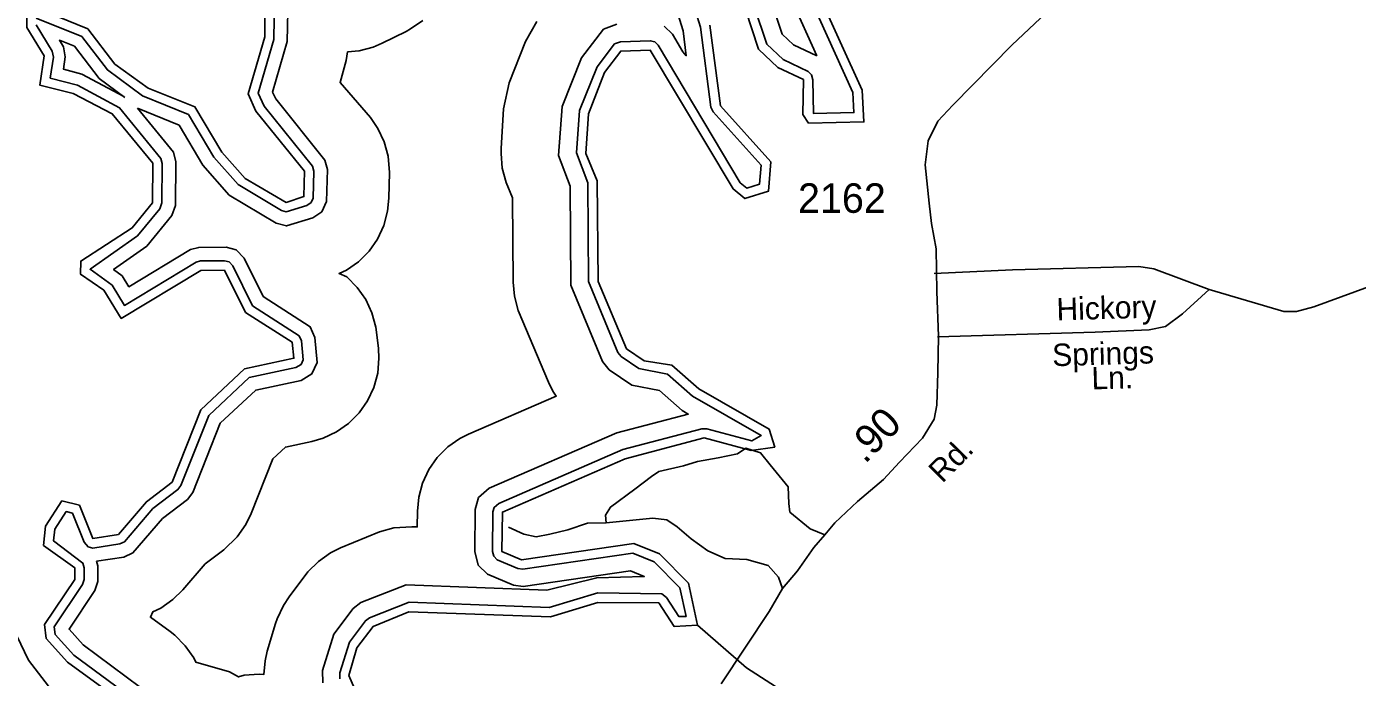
# Model space of a CAD drawing. Extents: x 1473865 to 1648260, y 639067 to 773536.
# Drawn here: x 1611156 to 1616794, y 679357 to 682113 of the extents above; entities that cross this region are included whole.
import ezdxf

# ---------------------------------------------------------------- set-up
doc = ezdxf.new("R2010")
doc.units = 0
for name, color, linetype in [('Exist Hydrographic Buffer Line', 7, 'Continuous'), ('Exist Hydrographic Lake Shore', 7, 'Continuous'), ('Exist Hydrographic Misc Water Feature', 7, 'Continuous'), ('Exist Road Non-System Type 51', 7, 'Continuous'), ('Exist Road Non-System Type 51 Label', 7, 'Continuous'), ('Exist Road Secondary Mileage Hundredths English Label', 7, 'Continuous'), ('Exist Road Secondary Type 51 Attributed', 7, 'Continuous'), ('Exist Road Secondary Type 51 Label', 7, 'Continuous'), ('Exist Road Secondary Type 51 Number Label', 7, 'Continuous')]:
    doc.layers.add(name, color=color, linetype=linetype)

msp = doc.modelspace()

# ---------------------------------------------------------------- linework, layer by layer
at = {"layer": 'Exist Hydrographic Buffer Line'}
for points in [[(1613898.6, 682473.3), (1614010.8, 682111.5), (1614055.4, 681772.6), (1614064.4, 681752.1), (1614267.7, 681526.5), (1614261.2, 681446.2), (1614207.6, 681429.6), (1614179.6, 681452.2), (1613832.4, 682034.1), (1613818, 682048.2), (1613798, 682053.6), (1613671.7, 682049.6), (1613647.2, 682040.2), (1613573, 681943), (1613498.8, 681757.8), (1613486.2, 681578.4), (1613534, 681452.1), (1613537, 681033.1), (1613661.2, 680733), (1613675.3, 680715.7), (1613749.3, 680664.9), (1613871.2, 680641.5), (1613977.7, 680548.3), (1614268.6, 680381.2), (1614228.3, 680358.6), (1614037.3, 680409.8), (1614016.7, 680409.8), (1613681.8, 680321.4), (1613156.1, 680093.6), (1613137.4, 680076.9), (1613131.9, 680057.4), (1613130, 679890)], [(1614794.9, 682463.8), (1614593, 682509.9), (1614539.3, 682506), (1614459.1, 682449.7), (1614429.1, 682409.4), (1614395.6, 682271.6), (1614398.1, 682223.5), (1614504.3, 681988.9)], [(1613822.4, 682465.7), (1613937.2, 682095.4), (1613951, 681990.1), (1613936.2, 682006.5), (1613891.9, 682080.8), (1613856.6, 682115.6)], [(1611626.6, 681767.3), (1611802.2, 681695.7), (1611903.1, 681526.5), (1612015, 681399.5), (1612213.1, 681280.9), (1612256.9, 681269), (1612368.5, 681303.1), (1612406.9, 681329.1), (1612427.4, 681373.1), (1612430.5, 681507.6), (1612419.9, 681548), (1612211.5, 681806.8), (1612198.4, 681835.5), (1612260.5, 682049.8), (1612264.5, 682243.4), (1612253, 682286.5), (1612215.4, 682324.3), (1612178.8, 682331.8), (1612221.6, 682370.8), (1612263.9, 682358.8), (1612298.5, 682316.2), (1612333.5, 682291.6), (1612490.2, 682268.2)], [(1611197.4, 682149.1), (1611389.9, 682071.5), (1611498.3, 681930.1), (1611647.7, 681820.6), (1611841.6, 681741.5), (1611949.6, 681560.4), (1612052.1, 681444.1), (1612235.7, 681334.1), (1612255.9, 681328.7), (1612343.5, 681355.4), (1612361.6, 681367.7), (1612370.4, 681386.4), (1612373, 681500.9), (1612367.6, 681521.7), (1612162.3, 681776.5), (1612137.5, 681831.1), (1612203.3, 682058.5), (1612207, 682236.5)], [(1614472.3, 682241.6), (1614656.5, 681834.8), (1614660.9, 681748.9), (1614490.3, 681745.2), (1614487, 681888.3), (1614481.7, 681908.9), (1614467, 681923.5), (1614361.9, 681973.8), (1614291.8, 682039.7), (1614239, 682198.7)], [(1614504.3, 681988.9), (1614404.8, 682036.5), (1614357.1, 682081.4), (1614308.7, 682227.1)], [(1612217.7, 679604.9), (1612210.9, 679584.5), (1612176, 679467.1), (1612166.4, 679426.8), (1612161.3, 679369.1), (1612140.9, 679370.9), (1612078.5, 679365.4), (1612054.1, 679358.9), (1612016.1, 679379.5), (1611873.4, 679420.4), (1611864.7, 679439.2), (1611828.7, 679490.6), (1611784.3, 679534.9), (1611764.5, 679550.4), (1611680.9, 679611.3), (1611691.5, 679634.4), (1611725, 679650), (1611776.3, 679686), (1611818.3, 679727.4), (1611912.5, 679837.3), (1611991.2, 679897.4), (1612048.7, 679952.2), (1612084.7, 680003.6), (1612107.7, 680051.2), (1612198.8, 680281.8), (1612252.9, 680332.2), (1612364.7, 680356.3), (1612412.1, 680369.9), (1612469, 680396.4), (1612520.4, 680432.4), (1612564.7, 680476.8), (1612600.7, 680528.2), (1612627.2, 680585.1), (1612643.5, 680645.7), (1612649, 680708.2), (1612646.6, 680749.6), (1612638.6, 680818.7), (1612635.5, 680839.8), (1612619.2, 680900.4), (1612592.7, 680957.3), (1612556.8, 681008.6), (1612512.4, 681053), (1612479.9, 681067.6), (1612511, 681081.6), (1612562.4, 681117.6), (1612606.8, 681162), (1612642.8, 681213.3), (1612669.2, 681270.2), (1612685.5, 681330.9), (1612691, 681386.7), (1612693, 681495), (1612687.5, 681564.2), (1612671.3, 681624.8), (1612644.7, 681681.7), (1612613, 681728), (1612484, 681877), (1612510.7, 681969.3), (1612516.3, 682006), (1612564.5, 682010.3), (1612625.1, 682026.5), (1612662.9, 682042.8), (1612763.9, 682093.1), (1612783, 682103.5), (1612834.4, 682139.5)], [(1613317.1, 682135.2), (1613269.9, 682050.5), (1613200.9, 681874.7), (1613176.6, 681764.7), (1613166.6, 681597.5), (1613166, 681576.1), (1613171.5, 681513.5), (1613187.7, 681452.9), (1613214.5, 681387.4), (1613217, 681030.9), (1613222.5, 680970.9), (1613238.8, 680910.3), (1613366.6, 680607.8), (1613386.2, 680568.6), (1613400.3, 680548.5), (1613028.6, 680387.1), (1612992, 680368.7), (1612940.6, 680332.6), (1612896.2, 680288.3), (1612860.2, 680236.9), (1612833.7, 680180), (1612817.5, 680119.4), (1612811.9, 680061.2), (1612811.2, 679993.9), (1612788.3, 679994.7), (1612712.5, 679989.5), (1612651.8, 679973.3), (1612486.1, 679904.9), (1612444, 679884.1), (1612392.6, 679848.1), (1612348.2, 679803.7), (1612268, 679697.9), (1612244.3, 679661.7), (1612217.7, 679604.9)], [(1611587.6, 679279.2), (1611356.8, 679451.2), (1611277.2, 679538.9), (1611273.4, 679570.7), (1611393.2, 679749.6), (1611400, 679771.8), (1611400, 679821.1), (1611394.6, 679841.1), (1611270.4, 679934.5), (1611275.7, 679983.8), (1611324.2, 680058.9), (1611350.4, 680052.5), (1611399.8, 679929.4), (1611417, 679909.6), (1611437, 679904.3), (1611551.4, 679922.3), (1611570.8, 679931.1), (1611691.6, 680071.3), (1611797.2, 680151.8), (1611810.3, 680168.9), (1611927.9, 680466.6), (1612099.2, 680626.5), (1612297.4, 680669.1), (1612319.6, 680682.5), (1612328.3, 680701.3), (1612320.7, 680781.9), (1612311.6, 680803), (1612113.8, 680930.6), (1612029.9, 681099.6), (1612014, 681116.4), (1611994, 681121.8), (1611893.5, 681120.5), (1611873.9, 681115.1), (1611570.3, 680932.1), (1611518.1, 681017.7), (1611425.4, 681085.5), (1611625.6, 681226.6), (1611720.2, 681342), (1611729, 681366.5), (1611731, 681533.9), (1611725.6, 681554.4), (1611549.9, 681769.9), (1611371.2, 681865.5), (1611256.7, 681895.6), (1611269.6, 681984.3), (1611264.6, 682010), (1611197.2, 682120.7)], [(1613656.7, 682124.3), (1613600.5, 682102.7), (1613507.1, 681980.5), (1613424.7, 681774.8), (1613410.1, 681567.2), (1613459.1, 681438.1), (1613462, 681018), (1613596, 680694.2), (1613623.9, 680659.9), (1613719.8, 680594.1), (1613837.1, 680571.6), (1613933.8, 680486.9), (1613959.2, 680472.3), (1613657.1, 680392.5), (1613115.2, 680157.7), (1613071, 680118.3), (1613057, 680068.1), (1613054.9, 679889.7)], [(1611568.3, 681816.8), (1611389.6, 681912.4), (1611312.6, 681932.6), (1611320.3, 681985.5), (1611312, 682028.4), (1611295.3, 682055.7), (1611358.5, 682030.2), (1611463, 681894.1), (1611573.1, 681813.2)], [(1611452.5, 679848.2), (1611568.2, 679866.4), (1611606.3, 679883.9), (1611731.4, 680029), (1611838.5, 680110.6), (1611861.1, 680140.3), (1611976.8, 680433.2), (1612126.9, 680573.3), (1612319, 680614.6), (1612364.6, 680642.2), (1612387.3, 680691.1), (1612377.4, 680796.4), (1612357.7, 680842), (1612158.5, 680970.5), (1612077.8, 681133), (1612044.7, 681167.9), (1612001.3, 681179.6), (1611885.4, 681178.2), (1611850.9, 681168.7), (1611589.7, 681011.2), (1611561.4, 681057.6), (1611524.4, 681084.6), (1611665.3, 681184), (1611771.3, 681313.2), (1611786.6, 681356.2), (1611788.9, 681541), (1611778.2, 681581.2), (1611626.6, 681767.3)], [(1613054.9, 679889.7), (1613069.9, 679832), (1613108.7, 679793.3), (1613218.7, 679747.1), (1613259.5, 679742), (1613714.4, 679808.1), (1613772.9, 679783.8), (1613773, 679783.7), (1613571.3, 679778.8), (1613360.5, 679726.3), (1612764, 679748.2), (1612572.4, 679673.2), (1612539.6, 679647.9), (1612458.3, 679539.5), (1612409.5, 679386), (1612411, 679334.1)], [(1613130, 679890), (1613135.3, 679869.5), (1613150, 679854.9), (1613237.6, 679818), (1613258.7, 679815.4), (1613723.8, 679883), (1613814.2, 679845.4), (1613923.3, 679735.5), (1613949.8, 679615.1), (1613919.9, 679613.8), (1613867.4, 679694.4), (1613847.6, 679710.1), (1613576.3, 679714.5), (1613369.7, 679653.2), (1612776.5, 679674.9), (1612608.6, 679609.2), (1612591.9, 679596.3), (1612523.9, 679505.7), (1612482.6, 679375.7), (1612483.3, 679350.6)], [(1611638.4, 679313.3), (1611395.8, 679494.2), (1611335.9, 679560.2), (1611445.9, 679724.5), (1611457.7, 679763.2), (1611457.7, 679828.6), (1611452.5, 679848.2)]]:
    msp.add_lwpolyline(points, dxfattribs=at)
at = {"layer": 'Exist Hydrographic Lake Shore'}
for points in [[(1614201, 682186), (1614257, 682017.5), (1614339, 681940.3), (1614447, 681888.9), (1614445, 681741.2), (1614469, 681704.7), (1614703, 681709.8), (1614696.1, 681844.5), (1614510, 682255.2)], [(1611552.9, 679259.2), (1611329.9, 679421.3), (1611239, 679521.5), (1611231.9, 679580.7), (1611360, 679771.8), (1611360, 679821.1), (1611227.9, 679915.6), (1611236.9, 679997.5), (1611305.9, 680104.4), (1611380, 680086.5), (1611437, 679944.3), (1611544.9, 679961.7), (1611664, 680100.5), (1611772.9, 680183.6), (1611893.9, 680489.7), (1612080, 680663.2), (1612289, 680708.2), (1612281, 680777.3), (1612083, 680902.8), (1611994, 681081.8), (1611894, 681080.5), (1611557, 680877.3), (1611484, 680996.9), (1611385, 681064.6), (1611386, 681120.3), (1611604, 681260.3), (1611689, 681367), (1611691, 681534.3), (1611519, 681744.6), (1611353, 681830), (1611212, 681865.7), (1611230, 681990.1), (1611157, 682109.7), (1611158, 682208.1), (1611415, 682104.5), (1611530, 681954.4), (1611671, 681853.1), (1611869, 681773.6), (1611983.9, 681580.9), (1612082, 681470.6), (1612255.9, 681368.6), (1612331, 681393.4), (1612332.9, 681501.7), (1612128, 681755.3), (1612095, 681828.1), (1612165, 682069.6), (1612166.9, 682237)], [(1614095.1, 681777.8), (1614050, 682120.2)], [(1612570, 679255), (1612521, 679364.3), (1612555.9, 679481.8), (1612624, 679572.3), (1612774.9, 679634.9), (1613375, 679612.9), (1613576, 679674.5), (1613834, 679672.6), (1613899, 679572.8), (1613999, 679577.3), (1613960, 679755.4), (1613837, 679879.3), (1613728.9, 679924.2), (1613253, 679855), (1613170, 679889.5), (1613172, 680056.9), (1613692, 680282.7), (1614027, 680371.1), (1614226, 680317.8), (1614325.9, 680332.3), (1614302, 680408.2), (1614004, 680578.3), (1613889, 680679.2), (1613772, 680697.9), (1613698, 680748.6), (1613577, 681033.4), (1613574, 681460.1), (1613526, 681576.1), (1613536, 681743.2), (1613605, 681919.1), (1613673.1, 682009.6), (1613798, 682013.6), (1614149, 681425.5), (1614199, 681385.2), (1614299, 681416), (1614309, 681540.5), (1614095.1, 681777.8)]]:
    msp.add_lwpolyline(points, dxfattribs=at)
at = {"layer": 'Exist Hydrographic Misc Water Feature'}
msp.add_lwpolyline([(1613999, 679577.3), (1614205.7, 679397.5), (1614392.2, 679277.3), (1614418, 679266.9), (1614451.8, 679254.7)], dxfattribs=at)
at = {"layer": 'Exist Road Non-System Type 51'}
for points in [[(1615000.7, 681067.8), (1615332.1, 681082.4), (1615868.3, 681097.1), (1615931.6, 681087.3), (1616165.6, 680999.5)], [(1616165.6, 680999.5), (1616482.3, 680906.9), (1616536, 680906.9), (1616609.1, 680926.4), (1616840.6, 681011.7), (1616903.9, 681016.6), (1617313.3, 681006.8)], [(1615015.3, 680799.6), (1615683, 680819.1), (1615912.1, 680828.9), (1615980.3, 680843.5), (1616053.5, 680897.1), (1616165.6, 680999.5)], [(1613611.3, 680011.7), (1613609.2, 680043.7), (1613630.5, 680077.8), (1613732.7, 680154.5), (1613803, 680207.8), (1613835, 680229.2), (1613939.4, 680252.6), (1613999, 680271.8), (1614086.3, 680286.7), (1614167.3, 680303.8), (1614203.5, 680327.2), (1614265.3, 680308), (1614305.7, 680256.9), (1614382.4, 680163.1), (1614384.6, 680092.7), (1614388.8, 680056.5), (1614476.1, 679986.1), (1614538.2, 679960.4)], [(1613611.3, 680011.7), (1613532.5, 680009.6), (1613449.4, 679981.9), (1613372.7, 679962.7), (1613315.2, 679952), (1613262, 679962.7), (1613198.1, 679992.5)], [(1614358.8, 679732.9), (1614342, 679781.5), (1614297.2, 679830.5), (1614207.8, 679856.1), (1614116.2, 679860.4), (1614041.6, 679892.3), (1613971.3, 679943.5), (1613911.7, 679994.7), (1613869.1, 680024.5), (1613809.4, 680030.9), (1613611.3, 680011.7)]]:
    msp.add_lwpolyline(points, dxfattribs=at)
at = {"layer": 'Exist Road Secondary Type 51 Attributed'}
for points in [[(1614098.4, 679329.8), (1614301.8, 679635.6), (1614358.8, 679732.9), (1614421.8, 679808.2), (1614491.1, 679907.3), (1614538.2, 679960.4), (1614580.5, 680011.7), (1614676.4, 680101.3), (1614786.4, 680194.6), (1614853.4, 680267.9), (1614952, 680370.4), (1615000.8, 680449.8), (1615011.6, 680509.7), (1615017, 680647.6), (1615018.7, 680801.6), (1615012.9, 680991.6), (1615009.7, 681172.3), (1614989, 681278.9), (1614980.1, 681364.8), (1614963, 681528.1), (1614975.9, 681629.3), (1615016.3, 681713.3), (1615080.2, 681780.6), (1615331.4, 682036.1), (1615473.9, 682171)], [(1611623.8, 679027.9), (1611477.4, 679129.7), (1611249.6, 679319), (1611164.7, 679428.9), (1611031.4, 679703.6), (1610913.5, 679958.7), (1610831, 680098.8), (1610771, 680206.7), (1610664.8, 680361.8), (1610550.1, 680535.2), (1610469.8, 680628.9), (1610420.7, 680672.6), (1610179.6, 680843), (1610036.5, 680950.7)]]:
    msp.add_lwpolyline(points, dxfattribs=at)

# ---------------------------------------------------------------- texts
at = {"layer": 'Exist Road Non-System Type 51 Label'}
for s, p in [('Hickory', (1615520.4, 680868.6)), ('Springs', (1615502.3, 680674.5)), ('Ln.', (1615668.6, 680576.3))]:
    msp.add_text(s, height=95, rotation=1.6688, dxfattribs=at).set_placement(p)
at = {"layer": 'Exist Road Secondary Mileage Hundredths English Label'}
msp.add_text('.90', height=125, rotation=45.4008, dxfattribs=at).set_placement((1614707.3, 680258.1))
at = {"layer": 'Exist Road Secondary Type 51 Label'}
msp.add_text('Rd.', height=95, rotation=45.4008, dxfattribs=at).set_placement((1615035.9, 680176.2))
at = {"layer": 'Exist Road Secondary Type 51 Number Label'}
msp.add_text('2162', height=125, dxfattribs=at).set_placement((1614424.2, 681324.5))

doc.saveas('drawing.dxf')
